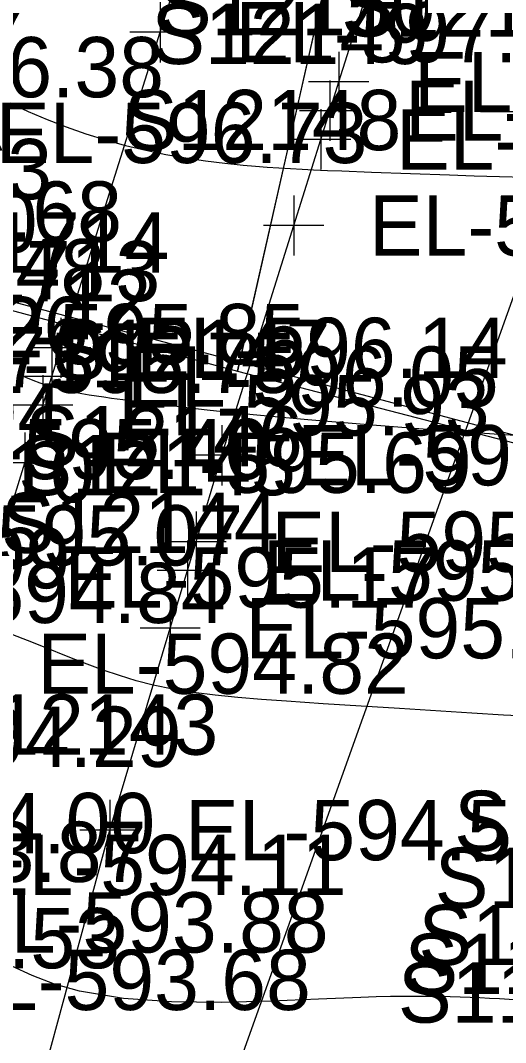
# Model space of a CAD drawing. Extents: x 1729869 to 1735532, y 648588 to 653771.
# Drawn here: x 1730361.6 to 1730393.8, y 652657 to 652724.8 of the extents above; entities that cross this region are included whole.
import ezdxf

# ---------------------------------------------------------------- set-up
doc = ezdxf.new("R2010")
doc.units = 0
for name, color, linetype in [('SURVEY - CENTERLINE - Preliminary', 7, 'Continuous'), ('SURVEY - CONTOURS - Index with Text', 7, 'Continuous'), ('SURVEY - CONTOURS - Intermediate with optional Text', 7, 'Continuous'), ('SURVEY - DRAINAGE - Area Shapes', 7, 'Continuous'), ('SURVEY - DRAINAGE - Storm Sewer', 7, 'Continuous'), ('SURVEY - TRAFFIC CONTROL - Pavement Marking - Points - Elevations', 7, 'Continuous'), ('SURVEY - TRAFFIC CONTROL - Pavement Marking - Points - Locators', 7, 'Continuous'), ('SURVEY - TRAFFIC CONTROL - Pavement Marking - Points - Numbers', 7, 'Continuous'), ('SURVEY - TRAFFIC CONTROL - Pavement Marking with Text', 7, 'Continuous'), ('SURVEY - TRANSPORTATION - Features - Points - Elevations', 7, 'Continuous'), ('SURVEY - TRANSPORTATION - Roads - Points - Elevations', 7, 'Continuous')]:
    doc.layers.add(name, color=color, linetype=linetype)

msp = doc.modelspace()

# ---------------------------------------------------------------- linework, layer by layer
at = {"layer": 'SURVEY - CENTERLINE - Preliminary'}
msp.add_line((1730367.125, 652630.456), (1730449.207, 652859.92), dxfattribs=at)
at = {"layer": 'SURVEY - CONTOURS - Index with Text'}
msp.add_lwpolyline([(1730394.632, 652678.659), (1730393.661, 652678.721), (1730391.551, 652678.853), (1730386.753, 652679.146), (1730384.216, 652679.303), (1730381.688, 652679.466), (1730379.244, 652679.631), (1730377.59, 652679.751), (1730376.013, 652679.881), (1730374.51, 652680.031), (1730373.074, 652680.212), (1730371.704, 652680.433), (1730370.393, 652680.703), (1730369.247, 652680.999), (1730368.14, 652681.336), (1730367.063, 652681.705), (1730366.008, 652682.097), (1730364.966, 652682.503), (1730362.981, 652683.29), (1730362.027, 652683.663), (1730361.064, 652684.035), (1730360.087, 652684.407), (1730359.095, 652684.778), (1730358.937, 652684.837)], dxfattribs=at)
at = {"layer": 'SURVEY - CONTOURS - Intermediate with optional Text'}
for points in [[(1730360.871, 652719.339), (1730362.087, 652718.777), (1730363.334, 652718.247), (1730364.609, 652717.753), (1730365.906, 652717.298), (1730367.222, 652716.885), (1730368.552, 652716.519), (1730369.892, 652716.201), (1730371.232, 652715.929), (1730372.56, 652715.698), (1730373.867, 652715.505), (1730375.143, 652715.347), (1730376.376, 652715.218), (1730377.184, 652715.146), (1730377.972, 652715.084), (1730378.748, 652715.031), (1730379.516, 652714.985), (1730380.281, 652714.945), (1730381.05, 652714.908), (1730381.977, 652714.868), (1730382.922, 652714.83), (1730384.887, 652714.756), (1730390.086, 652714.565), (1730391.724, 652714.509), (1730393.403, 652714.457), (1730395.108, 652714.413)], [(1730396.95, 652697.11), (1730393.038, 652697.365), (1730388.873, 652697.657), (1730384.672, 652697.974), (1730380.655, 652698.304), (1730377.039, 652698.634), (1730375.431, 652698.798), (1730373.969, 652698.956), (1730372.641, 652699.109), (1730371.435, 652699.255), (1730368.74, 652699.592), (1730367.628, 652699.734), (1730367.112, 652699.804), (1730366.615, 652699.876), (1730366.135, 652699.952), (1730365.652, 652700.036), (1730365.18, 652700.127), (1730364.717, 652700.226), (1730364.261, 652700.337), (1730363.809, 652700.459), (1730363.36, 652700.594), (1730362.885, 652700.754), (1730362.408, 652700.931), (1730361.929, 652701.123), (1730361.444, 652701.33)], [(1730394.383, 652659.81), (1730393.393, 652659.874), (1730392.739, 652659.912), (1730392.09, 652659.944), (1730391.442, 652659.973), (1730390.786, 652659.996), (1730390.118, 652660.015), (1730389.43, 652660.03), (1730388.678, 652660.041), (1730387.889, 652660.046), (1730387.053, 652660.043), (1730386.162, 652660.032), (1730385.207, 652660.01), (1730384.179, 652659.977), (1730381.375, 652659.855), (1730378.242, 652659.722), (1730374.935, 652659.645), (1730371.607, 652659.687), (1730368.411, 652659.915), (1730365.502, 652660.393), (1730363.837, 652660.858), (1730362.339, 652661.423), (1730360.992, 652662.057)]]:
    msp.add_lwpolyline(points, dxfattribs=at)
at = {"layer": 'SURVEY - DRAINAGE - Area Shapes'}
for points in [[(1730420.11, 652914.757), (1730410.004, 652917.745), (1730375.549, 652915.217), (1730367.509, 652888.559), (1730353.038, 652861.901), (1730352.269, 652824.994), (1730351.531, 652812.297), (1730344.18, 652800.806), (1730336.141, 652758.291), (1730326.493, 652714.857), (1730375.998, 652701.55), (1730398.389, 652800.117), (1730421.474, 652903.014)], [(1730375.998, 652701.55), (1730449.356, 652682.534), (1730474.639, 652766.496), (1730421.474, 652903.014)]]:
    msp.add_lwpolyline(points, close=True, dxfattribs=at)
at = {"layer": 'SURVEY - DRAINAGE - Storm Sewer'}
msp.add_line((1730442.517, 652684.5), (1730332.548, 652713.712), dxfattribs=at)
at = {"layer": 'SURVEY - TRAFFIC CONTROL - Pavement Marking - Points - Locators'}
for p, q in [((1730370.843, 652726.035), (1730370.843, 652722.035)), ((1730372.843, 652724.035), (1730368.843, 652724.035)), ((1730382.717, 652722.733), (1730382.717, 652718.733)), ((1730384.717, 652720.733), (1730380.717, 652720.733)), ((1730382.118, 652720.828), (1730382.118, 652716.828)), ((1730384.118, 652718.828), (1730380.118, 652718.828)), ((1730381.519, 652718.924), (1730381.519, 652714.924)), ((1730396.127, 652718.749), (1730392.127, 652718.749)), ((1730383.519, 652716.924), (1730379.519, 652716.924)), ((1730379.723, 652713.208), (1730379.723, 652709.208)), ((1730381.723, 652711.208), (1730377.723, 652711.208)), ((1730364.251, 652705.087), (1730364.251, 652701.087)), ((1730366.251, 652703.087), (1730362.251, 652703.087)), ((1730363.654, 652703.182), (1730363.654, 652699.182)), ((1730363.058, 652701.277), (1730363.058, 652697.277)), ((1730365.654, 652701.182), (1730361.654, 652701.182)), ((1730365.058, 652699.277), (1730361.058, 652699.277)), ((1730374.954, 652697.961), (1730374.954, 652693.961)), ((1730361.864, 652697.465), (1730361.864, 652693.465)), ((1730376.954, 652695.961), (1730372.954, 652695.961)), ((1730363.864, 652695.465), (1730359.864, 652695.465)), ((1730373.236, 652692.221), (1730373.236, 652688.221)), ((1730375.236, 652690.221), (1730371.236, 652690.221)), ((1730372.663, 652690.307), (1730372.663, 652686.307)), ((1730374.663, 652688.307), (1730370.663, 652688.307)), ((1730371.517, 652686.48), (1730371.517, 652682.48)), ((1730373.517, 652684.48), (1730369.517, 652684.48)), ((1730367.508, 652673.084), (1730367.508, 652669.084)), ((1730369.508, 652671.084), (1730365.508, 652671.084))]:
    msp.add_line(p, q, dxfattribs=at)
at = {"layer": 'SURVEY - TRAFFIC CONTROL - Pavement Marking with Text'}
for points in [[(1730351.789, 652605.033), (1730358.066, 652636.387), (1730359.634, 652642.171), (1730360.156, 652644.099), (1730367.508, 652671.084), (1730371.517, 652684.48), (1730372.663, 652688.307), (1730373.236, 652690.221), (1730374.954, 652695.961), (1730379.723, 652711.208), (1730381.519, 652716.924), (1730382.118, 652718.828), (1730382.717, 652720.733), (1730386.344, 652732.153)], [(1730335.363, 652609.854), (1730345.253, 652642.064), (1730345.847, 652643.972), (1730347.031, 652647.788), (1730351.177, 652661.142), (1730352.361, 652664.958), (1730353.546, 652668.773), (1730357.692, 652682.128), (1730359.479, 652687.845), (1730361.864, 652695.465), (1730363.058, 652699.277), (1730363.654, 652701.182), (1730364.251, 652703.087), (1730370.843, 652724.035), (1730372.679, 652729.737)]]:
    msp.add_lwpolyline(points, dxfattribs=at)

# ---------------------------------------------------------------- texts
at = {"layer": 'SURVEY - TRAFFIC CONTROL - Pavement Marking - Points - Elevations'}
for s, p in [('EL-597.50', (1730375.843, 652722.035)), ('EL-597.34', (1730387.717, 652718.733)), ('EL-597.24', (1730387.118, 652716.828)), ('EL-596.73', (1730359.937, 652715.351)), ('EL-597.12', (1730386.519, 652714.924)), ('EL-596.78', (1730384.723, 652709.208)), ('EL-595.85', (1730355.796, 652702.003)), ('EL-596.14', (1730369.251, 652701.087)), ('EL-595.75', (1730355.204, 652700.097)), ('EL-596.05', (1730368.654, 652699.182)), ('EL-595.93', (1730368.058, 652697.277)), ('EL-595.40', (1730353.436, 652694.373)), ('EL-595.84', (1730379.954, 652693.961)), ('EL-595.69', (1730366.864, 652693.465)), ('EL-595.07', (1730351.682, 652688.645)), ('EL-595.52', (1730378.236, 652688.221)), ('EL-595.40', (1730377.663, 652686.307)), ('EL-595.17', (1730364.479, 652685.845)), ('EL-594.84', (1730350.512, 652684.826)), ('EL-595.21', (1730376.517, 652682.48)), ('EL-594.82', (1730362.692, 652680.128)), ('EL-594.29', (1730347.587, 652675.278)), ('EL-594.00', (1730345.833, 652669.549)), ('EL-594.55', (1730372.508, 652669.084)), ('EL-593.87', (1730345.248, 652667.64)), ('EL-594.11', (1730358.546, 652666.773)), ('EL-593.88', (1730357.361, 652662.958)), ('EL-593.53', (1730343.494, 652661.91)), ('EL-593.68', (1730356.177, 652659.142))]:
    msp.add_text(s, height=4, dxfattribs=at).set_placement(p)
at = {"layer": 'SURVEY - TRAFFIC CONTROL - Pavement Marking - Points - Numbers'}
for s, p in [('S12150', (1730370.705, 652723.828)), ('S12174', (1730382.887, 652723.749)), ('S12007', (1730343.697, 652722.351)), ('S12149', (1730370.264, 652721.924)), ('S12148', (1730368.436, 652716.208)), ('S11714', (1730353.011, 652708.087)), ('S11713', (1730352.414, 652706.182)), ('S11712', (1730351.818, 652704.277)), ('S12147', (1730363.714, 652700.961)), ('S11711', (1730350.782, 652700.465)), ('S12146', (1730361.886, 652695.221)), ('S12145', (1730361.423, 652693.307)), ('S11710', (1730348.066, 652692.845)), ('S12144', (1730360.277, 652689.48)), ('S11709', (1730346.437, 652687.128)), ('S12143', (1730356.268, 652676.084)), ('S11763', (1730390.387, 652669.696)), ('S11762', (1730389.097, 652665.914)), ('S11761', (1730388.01, 652662.119)), ('S11760', (1730387.087, 652660.211)), ('S11759', (1730386.653, 652658.304))]:
    msp.add_text(s, height=4, dxfattribs=at).set_placement(p)
at = {"layer": 'SURVEY - TRANSPORTATION - Features - Points - Elevations'}
for s, p in [('EL-595.63', (1730338.987, 652712.95)), ('EL-595.40', (1730338.014, 652709.418))]:
    msp.add_text(s, height=4, dxfattribs=at).set_placement(p)
at = {"layer": 'SURVEY - TRANSPORTATION - Roads - Points - Elevations'}
for s, p in [('EL-596.38', (1730346.424, 652719.717)), ('EL-595.68', (1730343.63, 652710.134)), ('EL-595.48', (1730342.513, 652706.302)), ('EL-595.26', (1730341.395, 652702.469)), ('EL-594.94', (1730339.653, 652696.736))]:
    msp.add_text(s, height=4, dxfattribs=at).set_placement(p)

doc.saveas('drawing.dxf')
